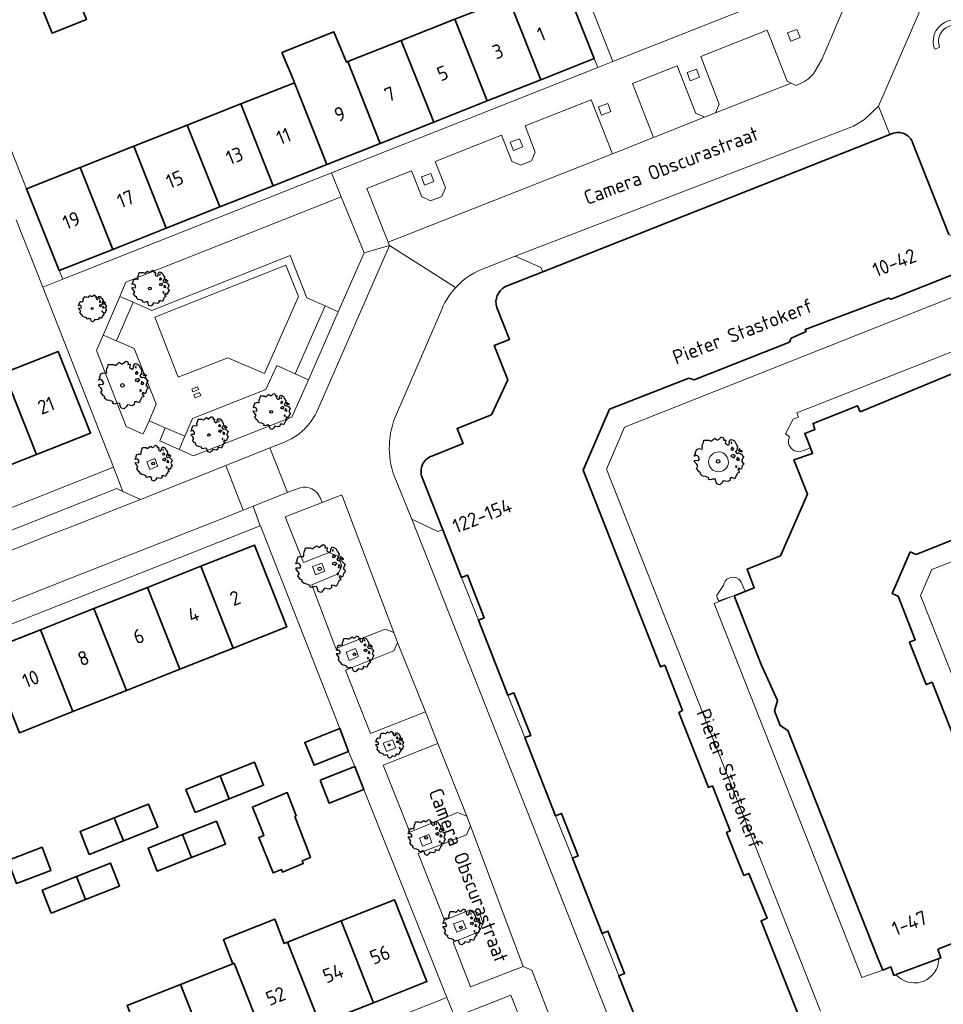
# Model space of a CAD drawing. Header units: metres. Extents: x 152391 to 157968, y 462336 to 467280.
# Tile 282 of 656: x 155093 to 155180, y 465008 to 465102. Entities that reach past the tile are written whole.
import ezdxf
from ezdxf.enums import TextEntityAlignment as Align

# ---------------------------------------------------------------- set-up
doc = ezdxf.new("R2010")
doc.units = ezdxf.units.M
doc.header["$LTSCALE"] = 0.75
doc.layers.get('0').update_dxf_attribs({"lineweight": 25})
for name, color, linetype, lineweight in [('B-GV-GR-BOOM-S', 252, 'Continuous', 25), ('B-WE-GR-BEPLANTING_CULTUUR_HEESTERS-GV', 251, 'Continuous', 18), ('B-WE-GR-BEPLANTING_CULTUUR_VASTE PLANTENVAK-GV', 251, 'Continuous', 18), ('B-WE-GR-GROENVOORZIENING-GV', 251, 'Continuous', 18), ('B-WE-OG-BEBOUWING-GV', 6, 'Continuous', 35), ('B-WE-OG-BEBOUWING-T18', 1, 'Continuous', 18), ('B-WE-OG-TERREIN_ONBEGROEID-GV', 251, 'Continuous', 18), ('B-WE-OG-TOPOGRAFIE-T18', 1, 'Continuous', 18), ('B-WE-VH-VERHARDING_BETON-GV', 251, 'Continuous', 18), ('B-WE-VH-VERHARDING_BETONSTRAATSTEEN-GV', 251, 'Continuous', 18), ('B-WE-VH-VERHARDING_TEGEL-GV', 251, 'Continuous', 18)]:
    doc.layers.add(name, color=color, linetype=linetype, lineweight=lineweight)
doc.styles.add('NLCS-ISO-M750-T18', font='NLCS-ISO.ttf', dxfattribs={"height": 1.35})

# ---------------------------------------------------------------- blocks, each defined once
blk = doc.blocks.new('SGR-BOOM_21_30')
at = {"linetype": 'Continuous'}
for p, q in [((-1.133, 1.088), (-1.109, 1.187)), ((-1.121, 0.924), (-1.133, 1.088)), ((-1.109, 1.187), (-1.051, 1.335)), ((-1.051, 1.335), (-1.016, 1.499)), ((-1.016, 1.499), (-0.668, 1.499)), ((-0.668, 1.499), (-0.516, 1.433)), ((-0.516, 1.433), (-0.47, 1.45)), ((-0.47, 1.45), (-0.365, 1.548)), ((-0.365, 1.548), (-0.226, 1.647)), ((-0.226, 1.647), (-0.133, 1.581)), ((-0.133, 1.581), (-0.063, 1.515)), ((-0.063, 1.515), (0.065, 1.581)), ((0.065, 1.581), (0.205, 1.712)), ((0.205, 1.712), (0.263, 1.729)), ((0.263, 1.729), (0.333, 1.696)), ((0.333, 1.696), (0.391, 1.647)), ((0.402, 1.532), (0.379, 1.499)), ((0.379, 1.499), (0.53, 1.515)), ((0.391, 1.647), (0.402, 1.532)), ((0.542, 1.483), (0.507, 1.285)), ((0.507, 1.285), (0.565, 1.236)), ((0.53, 1.515), (0.542, 1.483)), ((0.565, 1.236), (0.693, 1.154)), ((0.693, 1.154), (0.751, 1.203)), ((0.751, 1.203), (0.798, 1.285)), ((0.786, 1.4), (0.891, 1.565)), ((0.798, 1.285), (0.786, 1.4)), ((0.891, 1.565), (1.019, 1.532)), ((0.972, 1.368), (0.926, 1.335)), ((0.926, 1.335), (0.949, 1.253)), ((0.972, 0.973), (0.937, 0.908)), ((0.949, 1.253), (0.961, 1.236)), ((0.961, 1.269), (0.972, 1.368)), ((1.03, 0.973), (0.972, 0.973)), ((1.019, 1.532), (1.158, 1.45)), ((1.077, 0.94), (1.03, 0.973)), ((1.124, 0.875), (1.077, 0.94)), ((1.158, 1.45), (1.251, 1.269)), ((1.251, 1.269), (1.379, 1.055)), ((1.379, 1.055), (1.321, 0.793)), ((-1.703, 0.365), (-1.656, 0.48)), ((-1.493, 0.415), (-1.703, 0.365)), ((-1.679, -0.029), (-1.668, 0.086)), ((-1.668, 0.086), (-1.389, 0.07)), ((-1.656, 0.48), (-1.598, 0.53)), ((-1.633, 0.579), (-1.528, 0.875)), ((-1.598, 0.53), (-1.633, 0.579)), ((-1.528, 0.875), (-1.458, 0.858)), ((-1.423, 0.333), (-1.493, 0.415)), ((-1.458, 0.858), (-1.342, 0.908)), ((-1.33, 0.185), (-1.423, 0.333)), ((-1.389, 0.07), (-1.33, 0.185)), ((-1.342, 0.908), (-1.179, 0.858)), ((-1.179, 0.858), (-1.121, 0.924)), ((0.937, 0.908), (0.891, 0.875)), ((0.891, 0.875), (0.926, 0.825)), ((0.926, 0.415), (0.891, 0.333)), ((0.891, 0.333), (1.03, 0.316)), ((0.926, 0.825), (0.984, 0.842)), ((1.054, 0.464), (0.926, 0.415)), ((0.984, 0.842), (1.03, 0.776)), ((1.03, 0.776), (1.077, 0.842)), ((1.03, 0.316), (1.112, 0.251)), ((1.112, 0.464), (1.054, 0.464)), ((1.077, 0.842), (1.124, 0.875)), ((1.217, 0.398), (1.112, 0.464)), ((1.112, 0.251), (1.205, 0.365)), ((1.205, 0.365), (1.24, 0.415)), ((1.321, 0.793), (1.228, 0.694)), ((1.228, 0.694), (1.275, 0.628)), ((1.275, 0.628), (1.379, 0.563)), ((1.344, 0.185), (1.31, 0.103)), ((1.434, 0.049), (1.31, 0.103)), ((1.356, 0.3), (1.344, 0.234)), ((1.344, 0.234), (1.344, 0.185)), ((1.426, 0.234), (1.356, 0.3)), ((1.379, 0.563), (1.438, 0.595)), ((1.472, 0.201), (1.426, 0.234)), ((1.434, 0.049), (1.507, 0.136)), ((1.472, 0.858), (1.438, 0.809)), ((1.438, 0.809), (1.461, 0.743)), ((1.438, 0.595), (1.565, 0.563)), ((1.461, 0.743), (1.531, 0.694)), ((1.542, 0.858), (1.472, 0.858)), ((1.507, 0.136), (1.472, 0.201)), ((1.531, 0.727), (1.635, 0.678)), ((1.531, 0.694), (1.542, 0.727)), ((1.624, 0.76), (1.542, 0.858)), ((1.565, 0.563), (1.635, 0.513)), ((1.728, 0.71), (1.624, 0.76)), ((1.635, 0.678), (1.728, 0.71)), ((1.635, 0.513), (1.81, 0.316)), ((1.717, 0.103), (1.67, 0.037)), ((1.67, 0.037), (1.763, -0.094)), ((1.81, 0.316), (1.717, 0.103)), ((-1.54, -0.177), (-1.679, -0.029)), ((-1.551, -0.505), (-1.493, -0.423)), ((-1.354, -0.752), (-1.551, -0.505)), ((-1.435, -0.324), (-1.54, -0.177)), ((-1.493, -0.423), (-1.435, -0.324)), ((-1.249, -0.784), (-1.354, -0.752)), ((-1.272, -0.899), (-1.249, -0.784)), ((-1.109, -1.047), (-1.272, -0.899)), ((1.286, -0.292), (1.24, -0.357)), ((1.24, -0.357), (1.251, -0.423)), ((1.263, -0.423), (1.333, -0.407)), ((1.333, -0.341), (1.286, -0.292)), ((1.356, -0.883), (1.286, -1.014)), ((1.333, -0.407), (1.333, -0.341)), ((1.368, -0.834), (1.356, -0.883)), ((1.484, -0.801), (1.368, -0.834)), ((1.461, -0.472), (1.391, -0.587)), ((1.391, -0.587), (1.426, -0.637)), ((1.426, -0.637), (1.496, -0.702)), ((1.577, -0.587), (1.461, -0.472)), ((1.496, -0.702), (1.484, -0.801)), ((1.658, -0.522), (1.577, -0.587)), ((1.682, -0.423), (1.658, -0.522)), ((1.717, -0.308), (1.682, -0.423)), ((1.845, -0.177), (1.717, -0.308)), ((1.763, -0.094), (1.845, -0.177)), ((-0.912, -1.08), (-1.109, -1.047)), ((-0.668, -1.179), (-0.912, -1.08)), ((-0.679, -1.294), (-0.668, -1.179)), ((-0.551, -1.326), (-0.679, -1.294)), ((-0.4, -1.261), (-0.551, -1.326)), ((-0.191, -1.277), (-0.4, -1.261)), ((-0.156, -1.425), (-0.191, -1.277)), ((-0.133, -1.491), (-0.156, -1.425)), ((-0.098, -1.606), (-0.133, -1.491)), ((0.112, -1.671), (-0.098, -1.606)), ((0.251, -1.524), (0.112, -1.671)), ((0.356, -1.376), (0.251, -1.524)), ((0.682, -1.441), (0.356, -1.376)), ((0.833, -1.359), (0.682, -1.441)), ((0.844, -1.162), (0.833, -1.359)), ((1.03, -1.179), (0.844, -1.162)), ((1.182, -1.244), (1.03, -1.179)), ((1.286, -1.014), (1.182, -1.244))]:
    blk.add_line(p, q, dxfattribs=at)
blk.add_circle((0, 0), 0.126, dxfattribs=at)
blk = doc.blocks.new('SGR-BOOM_31_50')
at = {"linetype": 'Continuous'}
for p, q in [((-1.402, 1.78), (-1.355, 1.999)), ((-1.355, 1.999), (-0.89, 1.999)), ((-0.89, 1.999), (-0.688, 1.911)), ((-0.688, 1.911), (-0.626, 1.933)), ((-0.626, 1.933), (-0.487, 2.064)), ((-0.487, 2.064), (-0.301, 2.196)), ((-0.301, 2.196), (-0.177, 2.108)), ((-0.177, 2.108), (-0.084, 2.02)), ((-0.084, 2.02), (0.087, 2.108)), ((0.087, 2.108), (0.273, 2.283)), ((0.273, 2.283), (0.351, 2.305)), ((0.351, 2.305), (0.444, 2.261)), ((0.444, 2.261), (0.521, 2.196)), ((0.537, 2.042), (0.506, 1.999)), ((0.506, 1.999), (0.707, 2.02)), ((0.521, 2.196), (0.537, 2.042)), ((0.723, 1.977), (0.676, 1.714)), ((0.707, 2.02), (0.723, 1.977)), ((1.048, 1.867), (1.188, 2.086)), ((1.188, 2.086), (1.358, 2.042)), ((1.358, 2.042), (1.545, 1.933)), ((1.545, 1.933), (1.669, 1.692)), ((-2.177, 0.772), (-2.038, 1.166)), ((-2.038, 1.166), (-1.944, 1.144)), ((-1.944, 1.144), (-1.789, 1.21)), ((-1.789, 1.21), (-1.572, 1.144)), ((-1.572, 1.144), (-1.495, 1.232)), ((-1.51, 1.451), (-1.479, 1.582)), ((-1.495, 1.232), (-1.51, 1.451)), ((-1.479, 1.582), (-1.402, 1.78)), ((0.676, 1.714), (0.754, 1.648)), ((0.754, 1.648), (0.924, 1.539)), ((0.924, 1.539), (1.002, 1.604)), ((1.002, 1.604), (1.064, 1.714)), ((1.064, 1.714), (1.048, 1.867)), ((1.25, 1.21), (1.188, 1.166)), ((1.188, 1.166), (1.234, 1.101)), ((1.296, 1.823), (1.234, 1.78)), ((1.234, 1.78), (1.265, 1.67)), ((1.234, 1.101), (1.312, 1.122)), ((1.296, 1.298), (1.25, 1.21)), ((1.265, 1.67), (1.281, 1.648)), ((1.281, 1.692), (1.296, 1.823)), ((1.374, 1.298), (1.296, 1.298)), ((1.312, 1.122), (1.374, 1.035)), ((1.436, 1.254), (1.374, 1.298)), ((1.374, 1.035), (1.436, 1.122)), ((1.498, 1.166), (1.436, 1.254)), ((1.436, 1.122), (1.498, 1.166)), ((1.762, 1.057), (1.638, 0.925)), ((1.669, 1.692), (1.839, 1.407)), ((1.839, 1.407), (1.762, 1.057)), ((1.963, 1.144), (1.917, 1.079)), ((1.917, 1.079), (1.948, 0.991)), ((1.948, 0.991), (2.041, 0.925)), ((2.056, 1.144), (1.963, 1.144)), ((2.041, 0.969), (2.18, 0.903)), ((2.041, 0.925), (2.056, 0.969)), ((2.165, 1.013), (2.056, 1.144)), ((2.304, 0.947), (2.165, 1.013)), ((2.18, 0.903), (2.304, 0.947)), ((-2.27, 0.487), (-2.208, 0.641)), ((-1.991, 0.553), (-2.27, 0.487)), ((-2.239, -0.038), (-2.224, 0.115)), ((-2.224, 0.115), (-1.851, 0.093)), ((-2.208, 0.641), (-2.131, 0.706)), ((-2.131, 0.706), (-2.177, 0.772)), ((-1.898, 0.444), (-1.991, 0.553)), ((-1.774, 0.246), (-1.898, 0.444)), ((-1.851, 0.093), (-1.774, 0.246)), ((1.234, 0.553), (1.188, 0.444)), ((1.188, 0.444), (1.374, 0.422)), ((1.405, 0.619), (1.234, 0.553)), ((1.374, 0.422), (1.483, 0.334)), ((1.483, 0.619), (1.405, 0.619)), ((1.622, 0.531), (1.483, 0.619)), ((1.483, 0.334), (1.607, 0.487)), ((1.607, 0.487), (1.653, 0.553)), ((1.638, 0.925), (1.7, 0.838)), ((1.7, 0.838), (1.839, 0.75)), ((1.793, 0.246), (1.746, 0.137)), ((1.911, 0.065), (1.746, 0.137)), ((1.808, 0.4), (1.793, 0.312)), ((1.793, 0.312), (1.793, 0.246)), ((1.901, 0.312), (1.808, 0.4)), ((1.839, 0.75), (1.917, 0.794)), ((1.963, 0.268), (1.901, 0.312)), ((1.911, 0.065), (2.01, 0.181)), ((1.917, 0.794), (2.087, 0.75)), ((2.01, 0.181), (1.963, 0.268)), ((2.087, 0.75), (2.18, 0.684)), ((2.18, 0.684), (2.413, 0.422)), ((2.289, 0.137), (2.227, 0.049)), ((2.227, 0.049), (2.351, -0.126)), ((2.413, 0.422), (2.289, 0.137)), ((-2.053, -0.235), (-2.239, -0.038)), ((-2.069, -0.673), (-1.991, -0.564)), ((-1.805, -1.002), (-2.069, -0.673)), ((-1.913, -0.433), (-2.053, -0.235)), ((-1.991, -0.564), (-1.913, -0.433)), ((1.715, -0.389), (1.653, -0.476)), ((1.653, -0.476), (1.669, -0.564)), ((1.684, -0.564), (1.777, -0.542)), ((1.777, -0.454), (1.715, -0.389)), ((1.777, -0.542), (1.777, -0.454)), ((1.948, -0.63), (1.855, -0.783)), ((1.855, -0.783), (1.901, -0.849)), ((1.901, -0.849), (1.994, -0.936)), ((2.103, -0.783), (1.948, -0.63)), ((2.211, -0.695), (2.103, -0.783)), ((2.242, -0.564), (2.211, -0.695)), ((2.289, -0.411), (2.242, -0.564)), ((2.459, -0.235), (2.289, -0.411)), ((2.351, -0.126), (2.459, -0.235)), ((-1.665, -1.046), (-1.805, -1.002)), ((-1.696, -1.199), (-1.665, -1.046)), ((-1.479, -1.396), (-1.696, -1.199)), ((-1.216, -1.44), (-1.479, -1.396)), ((-0.89, -1.571), (-1.216, -1.44)), ((-0.906, -1.725), (-0.89, -1.571)), ((-0.735, -1.769), (-0.906, -1.725)), ((-0.533, -1.681), (-0.735, -1.769)), ((-0.254, -1.703), (-0.533, -1.681)), ((-0.208, -1.9), (-0.254, -1.703)), ((0.475, -1.834), (0.335, -2.031)), ((0.909, -1.922), (0.475, -1.834)), ((1.11, -1.812), (0.909, -1.922)), ((1.126, -1.55), (1.11, -1.812)), ((1.374, -1.571), (1.126, -1.55)), ((1.576, -1.659), (1.374, -1.571)), ((1.715, -1.352), (1.576, -1.659)), ((1.808, -1.177), (1.715, -1.352)), ((1.824, -1.112), (1.808, -1.177)), ((1.979, -1.068), (1.824, -1.112)), ((1.994, -0.936), (1.979, -1.068)), ((-0.177, -1.988), (-0.208, -1.9)), ((-0.13, -2.141), (-0.177, -1.988)), ((0.149, -2.229), (-0.13, -2.141)), ((0.335, -2.031), (0.149, -2.229))]:
    blk.add_line(p, q, dxfattribs=at)
blk.add_circle((0, 0), 0.169, dxfattribs=at)
blk = doc.blocks.new('SGR-BOOM_0_20')
at = {"linetype": 'Continuous'}
for p, q in [((-0.832, 0.89), (-0.788, 1.001)), ((-0.788, 1.001), (-0.762, 1.124)), ((-0.762, 1.124), (-0.501, 1.124)), ((-0.501, 1.124), (-0.387, 1.075)), ((-0.387, 1.075), (-0.352, 1.087)), ((-0.352, 1.087), (-0.274, 1.161)), ((-0.274, 1.161), (-0.169, 1.235)), ((-0.169, 1.235), (-0.099, 1.186)), ((-0.099, 1.186), (-0.047, 1.137)), ((-0.047, 1.137), (0.049, 1.186)), ((0.049, 1.186), (0.154, 1.284)), ((0.154, 1.284), (0.197, 1.297)), ((0.197, 1.297), (0.25, 1.272)), ((0.25, 1.272), (0.293, 1.235)), ((0.302, 1.149), (0.284, 1.124)), ((0.284, 1.124), (0.398, 1.137)), ((0.293, 1.235), (0.302, 1.149)), ((0.407, 1.112), (0.38, 0.964)), ((0.38, 0.964), (0.424, 0.927)), ((0.398, 1.137), (0.407, 1.112)), ((0.564, 0.902), (0.598, 0.964)), ((0.59, 1.05), (0.668, 1.173)), ((0.598, 0.964), (0.59, 1.05)), ((0.668, 1.173), (0.764, 1.149)), ((0.729, 1.026), (0.694, 1.001)), ((0.694, 1.001), (0.712, 0.939)), ((0.712, 0.939), (0.721, 0.927)), ((0.721, 0.952), (0.729, 1.026)), ((0.764, 1.149), (0.869, 1.087)), ((0.869, 1.087), (0.939, 0.952)), ((0.939, 0.952), (1.035, 0.792)), ((-1.277, 0.274), (-1.242, 0.36)), ((-1.12, 0.311), (-1.277, 0.274)), ((-1.259, -0.022), (-1.251, 0.065)), ((-1.251, 0.065), (-1.041, 0.052)), ((-1.242, 0.36), (-1.198, 0.397)), ((-1.225, 0.434), (-1.146, 0.656)), ((-1.198, 0.397), (-1.225, 0.434)), ((-1.146, 0.656), (-1.094, 0.644)), ((-1.068, 0.249), (-1.12, 0.311)), ((-1.094, 0.644), (-1.007, 0.681)), ((-0.998, 0.139), (-1.068, 0.249)), ((-1.041, 0.052), (-0.998, 0.139)), ((-1.007, 0.681), (-0.884, 0.644)), ((-0.884, 0.644), (-0.841, 0.693)), ((-0.85, 0.816), (-0.832, 0.89)), ((-0.841, 0.693), (-0.85, 0.816)), ((0.424, 0.927), (0.52, 0.865)), ((0.52, 0.865), (0.564, 0.902)), ((0.703, 0.681), (0.668, 0.656)), ((0.668, 0.656), (0.694, 0.619)), ((0.694, 0.311), (0.668, 0.249)), ((0.668, 0.249), (0.773, 0.237)), ((0.694, 0.619), (0.738, 0.631)), ((0.79, 0.348), (0.694, 0.311)), ((0.729, 0.73), (0.703, 0.681)), ((0.773, 0.73), (0.729, 0.73)), ((0.738, 0.631), (0.773, 0.582)), ((0.808, 0.705), (0.773, 0.73)), ((0.773, 0.582), (0.808, 0.631)), ((0.773, 0.237), (0.834, 0.188)), ((0.834, 0.348), (0.79, 0.348)), ((0.843, 0.656), (0.808, 0.705)), ((0.808, 0.631), (0.843, 0.656)), ((0.912, 0.299), (0.834, 0.348)), ((0.834, 0.188), (0.904, 0.274)), ((0.904, 0.274), (0.93, 0.311)), ((0.991, 0.594), (0.921, 0.521)), ((0.921, 0.521), (0.956, 0.471)), ((0.956, 0.471), (1.035, 0.422)), ((1.008, 0.139), (0.982, 0.077)), ((1.075, 0.037), (0.982, 0.077)), ((1.035, 0.792), (0.991, 0.594)), ((1.017, 0.225), (1.008, 0.176)), ((1.008, 0.176), (1.008, 0.139)), ((1.069, 0.176), (1.017, 0.225)), ((1.035, 0.422), (1.078, 0.447)), ((1.104, 0.151), (1.069, 0.176)), ((1.075, 0.037), (1.13, 0.102)), ((1.104, 0.644), (1.078, 0.607)), ((1.078, 0.607), (1.096, 0.557)), ((1.078, 0.447), (1.174, 0.422)), ((1.096, 0.557), (1.148, 0.521)), ((1.157, 0.644), (1.104, 0.644)), ((1.13, 0.102), (1.104, 0.151)), ((1.148, 0.545), (1.226, 0.508)), ((1.148, 0.521), (1.157, 0.545)), ((1.218, 0.57), (1.157, 0.644)), ((1.174, 0.422), (1.226, 0.385)), ((1.296, 0.533), (1.218, 0.57)), ((1.226, 0.508), (1.296, 0.533)), ((1.226, 0.385), (1.357, 0.237)), ((1.287, 0.077), (1.253, 0.028)), ((1.253, 0.028), (1.322, -0.071)), ((1.357, 0.237), (1.287, 0.077)), ((-1.155, -0.132), (-1.259, -0.022)), ((-1.164, -0.379), (-1.12, -0.317)), ((-1.015, -0.564), (-1.164, -0.379)), ((-1.076, -0.243), (-1.155, -0.132)), ((-1.12, -0.317), (-1.076, -0.243)), ((-0.937, -0.588), (-1.015, -0.564)), ((-0.954, -0.675), (-0.937, -0.588)), ((-0.832, -0.785), (-0.954, -0.675)), ((-0.684, -0.81), (-0.832, -0.785)), ((-0.501, -0.884), (-0.684, -0.81)), ((-0.509, -0.97), (-0.501, -0.884)), ((0.633, -0.872), (0.625, -1.019)), ((0.773, -0.884), (0.633, -0.872)), ((0.886, -0.933), (0.773, -0.884)), ((0.965, -0.761), (0.886, -0.933)), ((0.965, -0.219), (0.93, -0.268)), ((0.93, -0.268), (0.939, -0.317)), ((0.947, -0.317), (1, -0.305)), ((1, -0.256), (0.965, -0.219)), ((1.017, -0.662), (0.965, -0.761)), ((1, -0.305), (1, -0.256)), ((1.026, -0.625), (1.017, -0.662)), ((1.113, -0.601), (1.026, -0.625)), ((1.096, -0.354), (1.043, -0.44)), ((1.043, -0.44), (1.069, -0.477)), ((1.069, -0.477), (1.122, -0.527)), ((1.183, -0.44), (1.096, -0.354)), ((1.122, -0.527), (1.113, -0.601)), ((1.244, -0.391), (1.183, -0.44)), ((1.261, -0.317), (1.244, -0.391)), ((1.287, -0.231), (1.261, -0.317)), ((1.383, -0.132), (1.287, -0.231)), ((1.322, -0.071), (1.383, -0.132)), ((-0.413, -0.995), (-0.509, -0.97)), ((-0.3, -0.946), (-0.413, -0.995)), ((-0.143, -0.958), (-0.3, -0.946)), ((-0.117, -1.069), (-0.143, -0.958)), ((-0.099, -1.118), (-0.117, -1.069)), ((-0.073, -1.204), (-0.099, -1.118)), ((0.084, -1.254), (-0.073, -1.204)), ((0.188, -1.143), (0.084, -1.254)), ((0.267, -1.032), (0.188, -1.143)), ((0.511, -1.081), (0.267, -1.032)), ((0.625, -1.019), (0.511, -1.081))]:
    blk.add_line(p, q, dxfattribs=at)
blk.add_circle((0, 0), 0.0948, dxfattribs=at)

msp = doc.modelspace()

# ---------------------------------------------------------------- linework, layer by layer
at = {"layer": 'B-WE-GR-BEPLANTING_CULTUUR_HEESTERS-GV'}
for points in [[(155123.073, 465074.086), (155125.51, 465079.69), (155123.35, 465084.99), (155112.35, 465080.64), (155102.93, 465076.899), (155102.353, 465075.529), (155103.601, 465074.983), (155105.37, 465074.209), (155118.5, 465079.43), (155120.1, 465075.41), (155121.812, 465074.648)], [(155102.04, 465071.32), (155100.76, 465071.87), (155100.12, 465070.41), (155102.96, 465063.22), (155104.35, 465062.584), (155104.57, 465062.5), (155104.574, 465062.498), (155105.12, 465063.74), (155105.81, 465065.31), (155103.71, 465070.6)], [(155108.507, 465062.291), (155107.965, 465061.035), (155109.34, 465060.41), (155118.66, 465064.08), (155120.241, 465067.62), (155120.246, 465067.633), (155118.973, 465068.202), (155117.23, 465068.98), (155116.21, 465066.72), (155109.23, 465063.97)]]:
    msp.add_lwpolyline(points, close=True, dxfattribs=at)
at = {"layer": 'B-WE-GR-BEPLANTING_CULTUUR_VASTE PLANTENVAK-GV'}
for points in [[(155159.75, 465059.144, 0.999196), (155158.519, 465060.559)], [(155158.519, 465060.559, 1), (155159.75, 465059.144)]]:
    msp.add_lwpolyline(points, format="xyb", dxfattribs=at)
at = {"layer": 'B-WE-GR-GROENVOORZIENING-GV'}
for points in [[(155165.987, 465099.754), (155166.871, 465100.11), (155166.575, 465100.869), (155165.687, 465100.541)], [(155156.449, 465095.989), (155157.332, 465096.346), (155157.037, 465097.104), (155156.148, 465096.777)], [(155148.042, 465092.739), (155148.925, 465093.096), (155148.63, 465093.854), (155147.742, 465093.526)], [(155139.675, 465089.387), (155140.559, 465089.744), (155140.263, 465090.502), (155139.375, 465090.175)], [(155131.248, 465086.088), (155132.132, 465086.444), (155131.836, 465087.202), (155130.948, 465086.875)], [(155105.181, 465059.117), (155105.939, 465059.429), (155105.666, 465060.159), (155104.896, 465059.867)], [(155120.918, 465049.131), (155121.802, 465049.487), (155121.507, 465050.245), (155120.618, 465049.918)], [(155124.109, 465041.025), (155124.993, 465041.381), (155124.698, 465042.139), (155123.809, 465041.812)], [(155127.638, 465032.381), (155128.521, 465032.738), (155128.226, 465033.496), (155127.337, 465033.169)], [(155131.061, 465023.384), (155131.944, 465023.741), (155131.649, 465024.499), (155130.76, 465024.172)], [(155134.299, 465015.233), (155135.183, 465015.59), (155134.887, 465016.348), (155133.999, 465016.021)]]:
    msp.add_lwpolyline(points, close=True, dxfattribs=at)
at = {"layer": 'B-WE-OG-BEBOUWING-GV'}
for points in [[(155144.277, 465105.857), (155139.199, 465103.846), (155142.268, 465096.099), (155147.34, 465098.11)], [(155095.058, 465102.694), (155095.924, 465100.519), (155099.177, 465101.809), (155098.312, 465103.984)], [(155142.268, 465096.099), (155139.199, 465103.846), (155134.123, 465101.837), (155137.193, 465094.086)], [(155137.193, 465094.086), (155134.123, 465101.837), (155129.048, 465099.827), (155132.119, 465092.074)], [(155127.045, 465090.062), (155123.973, 465097.818), (155123.84, 465097.765), (155123.822, 465097.812), (155122.66, 465100.623), (155117.714, 465098.678), (155118.875, 465095.921), (155118.906, 465095.811), (155121.971, 465088.05)], [(155132.119, 465092.074), (155129.048, 465099.827), (155123.973, 465097.818), (155127.045, 465090.062)], [(155121.971, 465088.05), (155118.906, 465095.811), (155113.823, 465093.799), (155116.897, 465086.038)], [(155113.823, 465093.799), (155108.747, 465091.789), (155111.823, 465084.026), (155116.897, 465086.038)], [(155108.747, 465091.789), (155103.672, 465089.78), (155106.748, 465082.014), (155111.823, 465084.026)], [(155106.748, 465082.014), (155103.672, 465089.78), (155098.597, 465087.77), (155101.674, 465080.002)], [(155101.674, 465080.002), (155098.597, 465087.77), (155093.495, 465085.75), (155096.6, 465077.99)], [(155091.373, 465068.295), (155094.442, 465060.537), (155099.57, 465062.56), (155096.51, 465070.32)], [(155094.442, 465060.537), (155091.373, 465068.295), (155086.235, 465066.27), (155089.305, 465058.51)], [(155110.037, 465049.952), (155113.11, 465042.192), (155118.18, 465044.2), (155115.11, 465051.959)], [(155113.11, 465042.192), (155110.037, 465049.952), (155104.965, 465047.944), (155108.038, 465040.184)], [(155099.892, 465045.937), (155102.965, 465038.175), (155108.038, 465040.184), (155104.965, 465047.944)], [(155099.892, 465045.937), (155094.819, 465043.93), (155097.893, 465036.167), (155102.965, 465038.175)], [(155089.747, 465041.922), (155092.821, 465034.158), (155097.893, 465036.167), (155094.819, 465043.93)], [(155124.048, 465032.369), (155123.21, 465034.573), (155119.89, 465033.24), (155120.775, 465031.07)], [(155111.866, 465030.072), (155112.731, 465027.886), (155115.99, 465029.173), (155115.13, 465031.36)], [(155121.34, 465029.66), (155122.2, 465027.48), (155125.503, 465028.777), (155124.63, 465030.96)], [(155109.485, 465026.605), (155112.731, 465027.886), (155111.866, 465030.072), (155108.62, 465028.79)], [(155118.245, 465028.424), (155118.223, 465028.481), (155115.01, 465027.138), (155114.925, 465027.103), (155115.817, 465024.914), (155116.021, 465024.413), (155115.52, 465024.208), (155116.882, 465020.865), (155117.669, 465021.186), (155117.771, 465020.936), (155119.75, 465021.743), (155119.648, 465021.995), (155120.431, 465022.314), (155120.168, 465023.008), (155118.952, 465026.211), (155119.087, 465026.292)], [(155101.814, 465026.088), (155102.684, 465023.907), (155105.943, 465025.2), (155105.07, 465027.38)], [(155102.684, 465023.907), (155101.814, 465026.088), (155098.57, 465024.8), (155099.44, 465022.62)], [(155111.52, 465025.78), (155108.28, 465024.496), (155109.135, 465022.315), (155112.38, 465023.6)], [(155109.135, 465022.315), (155108.28, 465024.496), (155105.035, 465023.21), (155105.89, 465021.03)], [(155091.713, 465022.049), (155092.549, 465019.849), (155095.81, 465021.1), (155095.778, 465021.185), (155094.98, 465023.29)], [(155098.231, 465020.514), (155099.088, 465018.336), (155102.33, 465019.61), (155101.477, 465021.793)], [(155094.985, 465019.235), (155095.84, 465017.06), (155099.088, 465018.336), (155098.231, 465020.514)], [(155123.326, 465016.304), (155126.393, 465008.548), (155131.48, 465010.56), (155128.399, 465018.31)], [(155113.082, 465012.254), (155113.179, 465012.292), (155116.247, 465004.535), (155121.32, 465006.542), (155118.252, 465014.298), (155117.934, 465014.172), (155117.036, 465016.479), (155112.171, 465014.561)], [(155126.393, 465008.548), (155123.326, 465016.304), (155118.252, 465014.298), (155121.32, 465006.542)], [(155111.173, 465002.528), (155116.247, 465004.535), (155113.179, 465012.292), (155113.082, 465012.254), (155108.106, 465010.286)], [(155108.106, 465010.286), (155103.032, 465008.279), (155106.1, 465000.522), (155111.173, 465002.528)]]:
    msp.add_lwpolyline(points, close=True, dxfattribs=at)
for points in [[(155175.611, 465090.98), (155175.372, 465090.885), (155142.456, 465077.866), (155138.932, 465076.472)], [(155180.98, 465081.41), (155177.549, 465090.13)], [(155166.863, 465006.953), (155163.17, 465016.33), (155163.74, 465016.56), (155162.02, 465020.82), (155161.549, 465020.63), (155159.9, 465024.71), (155160.24, 465024.86), (155158.56, 465029.12), (155158.17, 465028.97), (155155.37, 465036.08), (155155.72, 465036.28), (155154.04, 465040.56), (155153.64, 465040.4), (155146.28, 465059.05), (155148.79, 465064.839), (155156.32, 465067.779), (155156.83, 465067.62), (155165.87, 465071.2), (155166.02, 465071.589), (155167.44, 465072.209), (155167.35, 465072.41), (155175.25, 465075.38), (155175.51, 465075.279), (155181.55, 465077.69)], [(155138.099, 465074.498), (155139.302, 465071.457), (155137.861, 465070.888), (155139.146, 465067.633), (155137.598, 465064.304), (155134.343, 465063.019), (155134.912, 465061.578), (155131.944, 465060.406)], [(155186.86, 465070.5), (155172.57, 465064.61), (155172.33, 465065.18), (155168.1, 465063.49), (155168.28, 465062.92), (155167.316, 465062.545), (155167.852, 465061.179), (155168.06, 465060.649), (155166.28, 465060.04), (155167.56, 465056.79), (155165.02, 465050.95), (155161.85, 465049.68), (155162.52, 465047.9), (155161.646, 465047.559), (155160.62, 465047.158), (155163.19, 465040.64), (155164.72, 465037.21), (155164.43, 465036.25), (155164.97, 465034.85), (155165.72, 465034.38), (155174.26, 465012.78), (155174.706, 465011.653), (155175.481, 465011.942), (155175.777, 465011.145), (155175.948, 465011.209), (155176.063, 465011.252), (155180.053, 465012.737), (155180.218, 465012.798), (155179.943, 465013.618), (155183.154, 465014.885)], [(155131.013, 465058.383), (155132.981, 465053.398), (155134.759, 465048.892), (155135.317, 465049.113), (155136.917, 465045.058), (155136.359, 465044.838), (155139.165, 465037.729), (155139.723, 465037.95), (155141.317, 465033.911), (155140.759, 465033.691), (155143.68, 465026.29), (155144.238, 465026.511), (155145.833, 465022.469), (155145.275, 465022.249), (155148.085, 465015.131), (155148.643, 465015.351), (155150.231, 465011.327), (155149.673, 465011.106), (155151.889, 465005.493), (155152.49, 465003.97), (155153.05, 465004.19), (155153.96, 465001.871), (155154.738, 465002.174), (155155.066, 465001.336)], [(155182.208, 465031.801), (155179.393, 465038.946), (155178.835, 465038.724), (155177.239, 465042.747), (155177.797, 465042.968), (155176.162, 465047.116), (155175.612, 465047.354), (155177.321, 465051.305), (155177.871, 465051.067), (155182.048, 465052.733)]]:
    msp.add_lwpolyline(points, dxfattribs=at)
for points in [[(155177.549, 465090.13, 0.424049), (155175.611, 465090.98)], [(155138.932, 465076.472, 0.367286), (155138.099, 465074.498)], [(155131.944, 465060.406, 0.416904), (155131.013, 465058.383)]]:
    msp.add_lwpolyline(points, format="xyb", dxfattribs=at)
at = {"layer": 'B-WE-OG-TERREIN_ONBEGROEID-GV'}
msp.add_lwpolyline([(155107.87, 465067.87), (155112.58, 465069.73), (155116.07, 465068.24), (155119.28, 465075.52), (155118.1, 465078.5), (155105.68, 465073.56)], close=True, dxfattribs=at)
at = {"layer": 'B-WE-VH-VERHARDING_BETON-GV'}
for points in [[(155102.04, 465071.32), (155103.601, 465074.983), (155102.353, 465075.529), (155100.76, 465071.87)], [(155118.973, 465068.202), (155120.246, 465067.633), (155123.073, 465074.086), (155121.812, 465074.648)], [(155108.507, 465062.291), (155106.65, 465063.08), (155106.13, 465061.84), (155107.965, 465061.035)]]:
    msp.add_lwpolyline(points, close=True, dxfattribs=at)
at = {"layer": 'B-WE-VH-VERHARDING_BETONSTRAATSTEEN-GV'}
for points in [[(155137.121, 465078.289), (155139.84, 465079.361), (155171.946, 465091.69), (155172.968, 465092.326), (155174.32, 465093.6), (155179.12, 465104.68), (155179.63, 465105.86), (155181.9, 465111.16)], [(155174.72, 465111.47), (155173.46, 465108.57), (155172.96, 465107.44), (155168.94, 465098.02), (155168.15, 465096.66)], [(155184.368, 465110.37), (155181.9, 465111.16), (155179.63, 465105.86), (155179.12, 465104.68), (155174.32, 465093.6), (155175.372, 465090.885)], [(155180.1, 465099.19), (155179.68, 465099.01), (155179.57, 465099.21)], [(155166.7, 465095.649), (155166.49, 465095.56), (155166.03, 465095.772), (155158.86, 465092.97), (155157.79, 465092.56), (155152.96, 465090.62), (155149.07, 465089.07), (155127.813, 465080.693), (155127.939, 465080.379), (155134.195, 465076.374), (155134.2, 465076.369)], [(155177.549, 465090.13), (155180.98, 465081.41), (155181.25, 465081.269), (155182.13, 465079.04), (155182.024, 465078.793), (155182.337, 465078.006), (155183.639, 465078.543), (155188.995, 465080.766), (155190.355, 465081.335), (155185.55, 465093.269)], [(155175.372, 465090.885), (155175.611, 465090.98)], [(155134.2, 465076.369), (155134.195, 465076.374), (155127.939, 465080.379), (155121.12, 465064.81)], [(155142.456, 465077.866), (155142.27, 465078.279), (155139.84, 465079.361), (155137.121, 465078.289)], [(155202.079, 465078.49), (155166.572, 465064.494), (155166.724, 465064.099), (155166.217, 465063.912), (155165.492, 465062.503), (155165.882, 465062.234), (155165.781, 465061.948), (155165.768, 465061.788), (155165.781, 465061.632), (155165.848, 465061.406), (155165.919, 465061.268), (155166.017, 465061.139), (155166.195, 465060.983), (155166.328, 465060.908), (155166.479, 465060.85), (155166.71, 465060.814), (155166.87, 465060.823), (155167.097, 465060.881), (155167.852, 465061.179), (155167.316, 465062.545), (155168.28, 465062.92), (155168.1, 465063.49), (155172.33, 465065.18), (155172.57, 465064.61), (155186.86, 465070.5)], [(155138.932, 465076.472), (155142.456, 465077.866)], [(155181.55, 465077.69), (155175.51, 465075.279), (155175.25, 465075.38), (155167.35, 465072.41), (155167.44, 465072.209), (155166.02, 465071.589), (155165.87, 465071.2), (155156.83, 465067.62), (155156.32, 465067.779), (155148.79, 465064.839), (155146.28, 465059.05), (155153.64, 465040.4), (155154.04, 465040.56), (155155.72, 465036.28), (155155.37, 465036.08), (155158.17, 465028.97), (155158.56, 465029.12), (155160.24, 465024.86), (155159.9, 465024.71), (155161.549, 465020.63), (155162.02, 465020.82), (155163.74, 465016.56), (155163.17, 465016.33), (155166.863, 465006.953)], [(155168.799, 465007.739), (155148.506, 465059.152), (155150.217, 465063.148), (155184.377, 465076.663)], [(155132.761, 465074.01), (155128.591, 465064.38)], [(155128.591, 465064.38), (155132.761, 465074.01)], [(155131.944, 465060.406), (155134.912, 465061.578), (155134.343, 465063.019), (155137.598, 465064.304), (155139.146, 465067.633), (155137.861, 465070.888), (155139.302, 465071.457), (155138.099, 465074.498)], [(155227.682, 465068.664), (155227.157, 465068.457), (155214.84, 465063.601), (155202.03, 465058.55), (155201.974, 465058.533), (155201.958, 465058.528), (155179.364, 465049.65), (155178.288, 465047.174), (155187.2, 465024.72), (155188.93, 465020.36), (155191.37, 465019.34), (155199.051, 465000), (155208.71, 464975.73)], [(155117.81, 465061.66), (155116.574, 465061.168), (155118.237, 465056.947), (155118.37, 465057), (155119.46, 465057.39)], [(155121.335, 465056.475), (155121.54, 465055.994), (155123.395, 465056.717), (155128.349, 465043.67), (155128.679, 465042.73), (155131.328, 465036.13), (155132.51, 465033.139), (155135.248, 465026.231), (155135.609, 465025.322), (155140.59, 465012), (155141.43, 465011.64), (155143.49, 465006.33), (155145.928, 465000.231), (155146.021, 465000), (155146.414, 464998.992), (155151.187, 465000.85), (155150.36, 465002.94), (155130.03, 465054.42), (155128.37, 465058.516)], [(155128.37, 465058.516), (155130.03, 465054.42), (155132.52, 465053.26), (155132.981, 465053.398), (155131.013, 465058.383)], [(155187.2, 465024.72), (155178.288, 465047.174), (155179.364, 465049.65), (155201.958, 465058.528)], [(155182.048, 465052.733), (155177.871, 465051.067), (155177.321, 465051.305), (155175.612, 465047.354), (155176.162, 465047.116), (155177.797, 465042.968), (155177.239, 465042.747), (155178.835, 465038.724), (155179.393, 465038.946), (155182.208, 465031.801)]]:
    msp.add_lwpolyline(points, dxfattribs=at)
for points in [[(155179.57, 465099.21, -2.225), (155182.29, 465097.85)], [(155182.3, 465098.36, 2.18467), (155180.1, 465099.19)], [(155168.15, 465096.66, -0.127913), (155166.7, 465095.649)], [(155175.611, 465090.98, -0.424049), (155177.549, 465090.13)], [(155137.121, 465078.289, 0.127429), (155134.2, 465076.369)], [(155134.2, 465076.369, -0.127429), (155137.121, 465078.289)], [(155138.099, 465074.498, -0.367286), (155138.932, 465076.472)], [(155134.2, 465076.369, 0.101165), (155132.761, 465074.01)], [(155132.761, 465074.01, -0.101165), (155134.2, 465076.369)], [(155121.12, 465064.81, -0.100726), (155119.826, 465062.926)], [(155128.591, 465064.38, 0.19423), (155128.37, 465058.516)], [(155128.37, 465058.516, -0.19423), (155128.591, 465064.38)], [(155119.826, 465062.926, -0.104906), (155117.81, 465061.66)], [(155131.013, 465058.383, -0.416904), (155131.944, 465060.406)], [(155119.46, 465057.39, -0.379207), (155121.335, 465056.475)]]:
    msp.add_lwpolyline(points, format="xyb", dxfattribs=at)
for points in [[(155165.63, 465095.968), (155163.74, 465100.79), (155157.46, 465098.29), (155159.2, 465093.79), (155159.043, 465093.41), (155158.86, 465092.97), (155166.03, 465095.772), (155165.635, 465095.955)], [(155152.96, 465090.62), (155157.79, 465092.56), (155157.386, 465092.731), (155156.99, 465092.899), (155155.22, 465097.41), (155150.99, 465095.73)], [(155133.24, 465085.859), (155132.89, 465085.029), (155131.83, 465084.61), (155131.01, 465084.988), (155131.005, 465084.99), (155130.01, 465087.44), (155125.77, 465085.79), (155127.813, 465080.693), (155149.07, 465089.07), (155147.06, 465094.19), (155140.78, 465091.709), (155141.745, 465089.24), (155141.39, 465088.39), (155140.37, 465087.99), (155139.531, 465088.355), (155139.52, 465088.36), (155138.54, 465090.829), (155132.25, 465088.339)], [(155139.84, 465079.361), (155142.27, 465078.279), (155142.456, 465077.866), (155175.372, 465090.885), (155174.32, 465093.6), (155172.968, 465092.326), (155171.946, 465091.69)], [(155116.574, 465061.168), (155112.394, 465059.502), (155114.062, 465055.269), (155114.99, 465055.642), (155118.237, 465056.947)], [(155060.879, 465034.232), (155061.33, 465034.41), (155097.6, 465048.8), (155112.02, 465054.45), (155114.062, 465055.269), (155112.394, 465059.502), (155104.32, 465056.285), (155104.31, 465056.29), (155097.639, 465053.659), (155095.879, 465052.979), (155092.488, 465051.619), (155086.038, 465049.088), (155086.034, 465049.076), (155086.03, 465049.065), (155059.175, 465038.435)], [(155102.643, 465057.053), (155102.06, 465057.32), (155086.87, 465051.329), (155086.038, 465049.088), (155092.488, 465051.619), (155095.879, 465052.979), (155097.639, 465053.659), (155104.31, 465056.29)], [(155121.54, 465055.994), (155118.025, 465054.635), (155119.76, 465050.31), (155122.19, 465051.269), (155123.04, 465050.92), (155123.4, 465050), (155123.05, 465049.24), (155120.55, 465048.19), (155122.84, 465042.16), (155127.51, 465043.98), (155128.349, 465043.67), (155123.395, 465056.717)], [(155130.03, 465054.42), (155150.36, 465002.94), (155151.45, 465005.34), (155151.889, 465005.493), (155149.673, 465011.106), (155148.085, 465015.131), (155145.275, 465022.249), (155143.68, 465026.29), (155140.759, 465033.691), (155139.165, 465037.729), (155136.359, 465044.838), (155134.759, 465048.892), (155132.981, 465053.398), (155132.52, 465053.26)], [(155174.26, 465012.78), (155165.72, 465034.38), (155164.97, 465034.85), (155164.43, 465036.25), (155164.72, 465037.21), (155163.19, 465040.64), (155160.62, 465047.158), (155161.646, 465047.559), (155161.288, 465048.428), (155161.159, 465048.614), (155161.048, 465048.717), (155160.852, 465048.837), (155160.71, 465048.886), (155160.559, 465048.912), (155160.261, 465048.886), (155160.119, 465048.832), (155159.923, 465048.712), (155159.768, 465048.548), (155159.657, 465048.352), (155159.603, 465048.134), (155158.963, 465047.201), (155159.017, 465046.917), (155159.155, 465046.659), (155160.479, 465047.126), (155158.719, 465046.401), (155172.719, 465010.93), (155174.706, 465011.653)], [(155128.679, 465042.73), (155128.35, 465041.92), (155123.76, 465040.09), (155126.13, 465034.08), (155131.328, 465036.13)], [(155135.248, 465026.231), (155132.51, 465033.139), (155127.32, 465031.09), (155129.85, 465024.73), (155134.37, 465026.58)], [(155135.609, 465025.322), (155135.22, 465024.48), (155130.64, 465022.7), (155133.15, 465016.38), (155135.6, 465017.36), (155136.45, 465017.02), (155136.8, 465016.09), (155136.44, 465015.26), (155133.96, 465014.28), (155135.61, 465010.06), (155140.59, 465012)], [(155140.946, 465005.43), (155139.42, 465009.28), (155134.119, 465007.192), (155115.87, 465000), (155114.5, 464999.46), (155115.973, 464995.614), (155118.141, 464996.441), (155120.168, 464997.268), (155124.35, 464998.899), (155128.461, 465000.548), (155134.639, 465002.979), (155136.728, 465003.77), (155138.79, 465004.61)]]:
    msp.add_lwpolyline(points, close=True, dxfattribs=at)
at = {"layer": 'B-WE-VH-VERHARDING_TEGEL-GV'}
for points in [[(155168.15, 465096.66), (155168.94, 465098.02), (155172.96, 465107.44), (155173.46, 465108.57), (155174.72, 465111.47)], [(155144.277, 465105.857), (155147.34, 465098.11), (155147.7, 465097.26), (155149.11, 465097.81), (155147.211, 465102.632)], [(155165.87, 465104.47), (155149.11, 465097.81), (155147.7, 465097.26), (155122.421, 465087.259), (155123.35, 465084.99), (155125.51, 465079.69), (155127.939, 465080.379), (155127.813, 465080.693), (155125.77, 465085.79), (155130.01, 465087.44), (155131.005, 465084.99), (155131.01, 465084.988), (155131.83, 465084.61), (155132.89, 465085.029), (155133.24, 465085.859), (155132.25, 465088.339), (155138.54, 465090.829), (155139.52, 465088.36), (155139.531, 465088.355), (155140.37, 465087.99), (155141.39, 465088.39), (155141.745, 465089.24), (155140.78, 465091.709), (155147.06, 465094.19), (155149.07, 465089.07), (155152.96, 465090.62), (155150.99, 465095.73), (155155.22, 465097.41), (155156.99, 465092.899), (155157.386, 465092.731), (155157.79, 465092.56), (155158.86, 465092.97), (155159.043, 465093.41), (155159.2, 465093.79), (155157.46, 465098.29), (155163.74, 465100.79), (155165.63, 465095.968), (155165.635, 465095.955), (155166.03, 465095.772), (155166.49, 465095.56), (155166.7, 465095.649)], [(155092.517, 465082.82), (155095.03, 465076.428), (155096.939, 465077.183), (155096.6, 465077.99), (155093.495, 465085.75), (155088.737, 465097.679)], [(155121.12, 465064.81), (155127.939, 465080.379), (155125.51, 465079.69), (155123.073, 465074.086), (155120.246, 465067.633), (155120.241, 465067.62), (155118.66, 465064.08), (155109.34, 465060.41), (155107.965, 465061.035), (155106.13, 465061.84), (155106.65, 465063.08), (155105.12, 465063.74), (155104.574, 465062.498), (155104.57, 465062.5), (155104.35, 465062.584), (155102.96, 465063.22), (155100.12, 465070.41), (155100.76, 465071.87), (155102.353, 465075.529), (155102.93, 465076.899), (155112.35, 465080.64), (155123.35, 465084.99), (155122.421, 465087.259), (155096.939, 465077.183), (155095.03, 465076.428), (155101.737, 465059.362), (155102.643, 465057.053), (155104.31, 465056.29), (155104.32, 465056.285), (155112.394, 465059.502), (155116.574, 465061.168)], [(155183.154, 465014.885), (155179.943, 465013.618), (155180.218, 465012.798), (155180.053, 465012.737), (155180.012, 465012.494), (155179.972, 465012.254), (155179.892, 465011.966), (155179.799, 465011.739), (155179.586, 465011.374), (155179.35, 465011.099), (155179.119, 465010.899), (155178.919, 465010.761), (155178.541, 465010.574), (155178.252, 465010.486), (155178.075, 465010.45), (155177.648, 465010.423), (155177.346, 465010.454), (155177.11, 465010.503), (155176.715, 465010.65), (155176.501, 465010.77), (155176.301, 465010.908), (155176.119, 465011.063), (155175.948, 465011.209), (155175.777, 465011.145), (155175.481, 465011.942), (155174.706, 465011.653), (155172.719, 465010.93), (155158.719, 465046.401), (155160.479, 465047.126), (155159.155, 465046.659), (155159.017, 465046.917), (155158.963, 465047.201), (155159.603, 465048.134), (155159.657, 465048.352), (155159.768, 465048.548), (155159.923, 465048.712), (155160.119, 465048.832), (155160.261, 465048.886), (155160.559, 465048.912), (155160.71, 465048.886), (155160.852, 465048.837), (155161.048, 465048.717), (155161.159, 465048.614), (155161.288, 465048.428), (155161.646, 465047.559), (155162.52, 465047.9), (155161.85, 465049.68), (155165.02, 465050.95), (155167.56, 465056.79), (155166.28, 465060.04), (155168.06, 465060.649), (155167.852, 465061.179), (155167.097, 465060.881), (155166.87, 465060.823), (155166.71, 465060.814), (155166.479, 465060.85), (155166.328, 465060.908), (155166.195, 465060.983), (155166.017, 465061.139), (155165.919, 465061.268), (155165.848, 465061.406), (155165.781, 465061.632), (155165.768, 465061.788), (155165.781, 465061.948), (155165.882, 465062.234), (155165.492, 465062.503), (155166.217, 465063.912), (155166.724, 465064.099), (155166.572, 465064.494), (155202.079, 465078.49)], [(155184.377, 465076.663), (155150.217, 465063.148), (155148.506, 465059.152), (155168.799, 465007.739)], [(155116.574, 465061.168), (155117.81, 465061.66)], [(155119.46, 465057.39), (155118.37, 465057), (155118.237, 465056.947), (155114.99, 465055.642), (155115.669, 465053.793), (155115.675, 465053.795), (155123.21, 465034.573), (155124.048, 465032.369), (155124.63, 465030.96), (155125.503, 465028.777), (155133.377, 465009.049), (155134.119, 465007.192), (155139.42, 465009.28), (155140.946, 465005.43)], [(155135.609, 465025.322), (155135.248, 465026.231), (155134.37, 465026.58), (155129.85, 465024.73), (155127.32, 465031.09), (155132.51, 465033.139), (155131.328, 465036.13), (155126.13, 465034.08), (155123.76, 465040.09), (155128.35, 465041.92), (155128.679, 465042.73), (155128.349, 465043.67), (155127.51, 465043.98), (155122.84, 465042.16), (155120.55, 465048.19), (155123.05, 465049.24), (155123.4, 465050), (155123.04, 465050.92), (155122.19, 465051.269), (155119.76, 465050.31), (155118.025, 465054.635), (155121.54, 465055.994), (155121.335, 465056.475)], [(155143.49, 465006.33), (155141.43, 465011.64), (155140.59, 465012), (155135.61, 465010.06), (155133.96, 465014.28), (155136.44, 465015.26), (155136.8, 465016.09), (155136.45, 465017.02), (155135.6, 465017.36), (155133.15, 465016.38), (155130.64, 465022.7), (155135.22, 465024.48), (155135.609, 465025.322)]]:
    msp.add_lwpolyline(points, dxfattribs=at)
for points in [[(155165.987, 465099.754), (155165.687, 465100.541), (155166.575, 465100.869), (155166.871, 465100.11)], [(155156.449, 465095.989), (155156.148, 465096.777), (155157.037, 465097.104), (155157.332, 465096.346)], [(155148.042, 465092.739), (155147.742, 465093.526), (155148.63, 465093.854), (155148.925, 465093.096)], [(155139.675, 465089.387), (155139.375, 465090.175), (155140.263, 465090.502), (155140.559, 465089.744)], [(155131.248, 465086.088), (155130.948, 465086.875), (155131.836, 465087.202), (155132.132, 465086.444)], [(155103.601, 465074.983), (155102.04, 465071.32), (155103.71, 465070.6), (155105.81, 465065.31), (155105.12, 465063.74), (155106.65, 465063.08), (155108.507, 465062.291), (155109.23, 465063.97), (155116.21, 465066.72), (155117.23, 465068.98), (155118.973, 465068.202), (155121.812, 465074.648), (155120.1, 465075.41), (155118.5, 465079.43), (155105.37, 465074.209)], [(155107.87, 465067.87), (155105.68, 465073.56), (155118.1, 465078.5), (155119.28, 465075.52), (155116.07, 465068.24), (155112.58, 465069.73)], [(155109.17, 465066.76), (155109.71, 465066.98), (155109.82, 465066.71), (155109.28, 465066.48)], [(155109.17, 465066.76), (155109.28, 465066.48), (155109.82, 465066.71), (155109.71, 465066.98)], [(155109.92, 465066.43), (155110.03, 465066.15), (155109.48, 465065.92), (155109.36, 465066.2)], [(155109.92, 465066.43), (155109.36, 465066.2), (155109.48, 465065.92), (155110.03, 465066.15)], [(155105.181, 465059.117), (155104.896, 465059.867), (155105.666, 465060.159), (155105.939, 465059.429)], [(155078.907, 465050.308), (155079.555, 465048.66), (155058.42, 465040.3), (155059.175, 465038.435), (155086.03, 465049.065), (155086.034, 465049.076), (155086.038, 465049.088), (155086.87, 465051.329), (155102.06, 465057.32), (155102.643, 465057.053), (155101.737, 465059.362), (155080.38, 465050.865), (155080.371, 465050.889)], [(155061.602, 465032.452), (155115.669, 465053.793), (155114.99, 465055.642), (155114.062, 465055.269), (155112.02, 465054.45), (155097.6, 465048.8), (155061.33, 465034.41), (155060.879, 465034.232)], [(155120.918, 465049.131), (155120.618, 465049.918), (155121.507, 465050.245), (155121.802, 465049.487)], [(155124.109, 465041.025), (155123.809, 465041.812), (155124.698, 465042.139), (155124.993, 465041.381)], [(155127.638, 465032.381), (155127.337, 465033.169), (155128.226, 465033.496), (155128.521, 465032.738)], [(155131.061, 465023.384), (155130.76, 465024.172), (155131.649, 465024.499), (155131.944, 465023.741)], [(155134.299, 465015.233), (155133.999, 465016.021), (155134.887, 465016.348), (155135.183, 465015.59)], [(155120.017, 464985.054), (155119.87, 464985.441), (155115.973, 464995.614), (155114.5, 464999.46), (155115.87, 465000), (155134.119, 465007.192), (155133.377, 465009.049), (155111.918, 465000.573), (155112.62, 464998.75), (155116.256, 464989.277), (155118.154, 464984.33)]]:
    msp.add_lwpolyline(points, close=True, dxfattribs=at)
for points in [[(155166.7, 465095.649, 0.127913), (155168.15, 465096.66)], [(155119.826, 465062.926, 0.100726), (155121.12, 465064.81)], [(155117.81, 465061.66, 0.104906), (155119.826, 465062.926)], [(155158.519, 465060.559, -0.999196), (155159.75, 465059.144)], [(155159.75, 465059.144, -1), (155158.519, 465060.559)], [(155121.335, 465056.475, 0.379207), (155119.46, 465057.39)]]:
    msp.add_lwpolyline(points, format="xyb", dxfattribs=at)

# ---------------------------------------------------------------- block references
at = {"layer": 'B-GV-GR-BOOM-S', "transparency": 33554559}
for name, p in [('SGR-BOOM_21_30', (155105.2, 465076.3)), ('SGR-BOOM_0_20', (155099.717, 465074.39)), ('SGR-BOOM_31_50', (155102.6, 465067.1)), ('SGR-BOOM_21_30', (155116.7, 465064.6)), ('SGR-BOOM_21_30', (155110.8, 465062.4)), ('SGR-BOOM_31_50', (155159.1, 465059.9)), ('SGR-BOOM_21_30', (155105.5, 465059.7)), ('SGR-BOOM_31_50', (155121.3, 465049.7)), ('SGR-BOOM_21_30', (155124.6, 465041.6)), ('SGR-BOOM_0_20', (155127.9, 465033)), ('SGR-BOOM_21_30', (155131.4, 465024.2)), ('SGR-BOOM_21_30', (155134.7, 465015.7))]:
    msp.add_blockref(name, p, dxfattribs=at)

# ---------------------------------------------------------------- texts
at = {"layer": 'B-WE-OG-BEBOUWING-T18', "style": 'NLCS-ISO-M750-T18'}
for s, rotation, p in [('1', 21.6, (155142.321, 465100.423)), ('3', 21.6, (155138.202, 465098.789)), ('5', 21.6, (155132.963, 465096.712)), ('7', 21.6, (155127.969, 465094.731)), ('9', 21.6, (155123.213, 465092.846)), ('11', 21.6, (155117.887, 465090.733)), ('13', 21.6, (155113.227, 465088.886)), ('15', 21.6, (155107.557, 465086.638)), ('17', 21.6, (155102.898, 465084.79)), ('19', 21.6, (155097.755, 465082.751)), ('10-42', 21.5, (155175.811, 465078.739)), ('21', 21.5, (155095.356, 465065.198)), ('122-154', 21.5, (155136.709, 465054.734)), ('2', 21.6, (155113.282, 465046.934)), ('4', 21.6, (155109.318, 465045.365)), ('6', 21.6, (155104.13, 465043.312)), ('8', 21.6, (155098.889, 465041.239)), ('10', 21.6, (155093.899, 465039.264)), ('1-47', 21.6, (155177.246, 465016.107)), ('56', 21.6, (155127.018, 465013.097)), ('54', 21.6, (155122.572, 465011.338)), ('52', 21.6, (155117.136, 465009.188))]:
    msp.add_text(s, height=1.35, rotation=rotation, dxfattribs=at).set_placement(p, align=Align.MIDDLE)
at = {"layer": 'B-WE-OG-TOPOGRAFIE-T18', "style": 'NLCS-ISO-M750-T18'}
for s, rotation, p in [('Camera Obscurastraat', 20.9, (155154.645, 465087.962)), ('Pieter Stastokerf', 21.2, (155161.427, 465072.239)), ('Pieter Stastokerf', 291.5, (155160.215, 465029.791)), ('Camera Obscurastraat', 291.3, (155135.425, 465020.623))]:
    msp.add_text(s, height=1.35, rotation=rotation, dxfattribs=at).set_placement(p, align=Align.MIDDLE)

doc.saveas('drawing.dxf')
